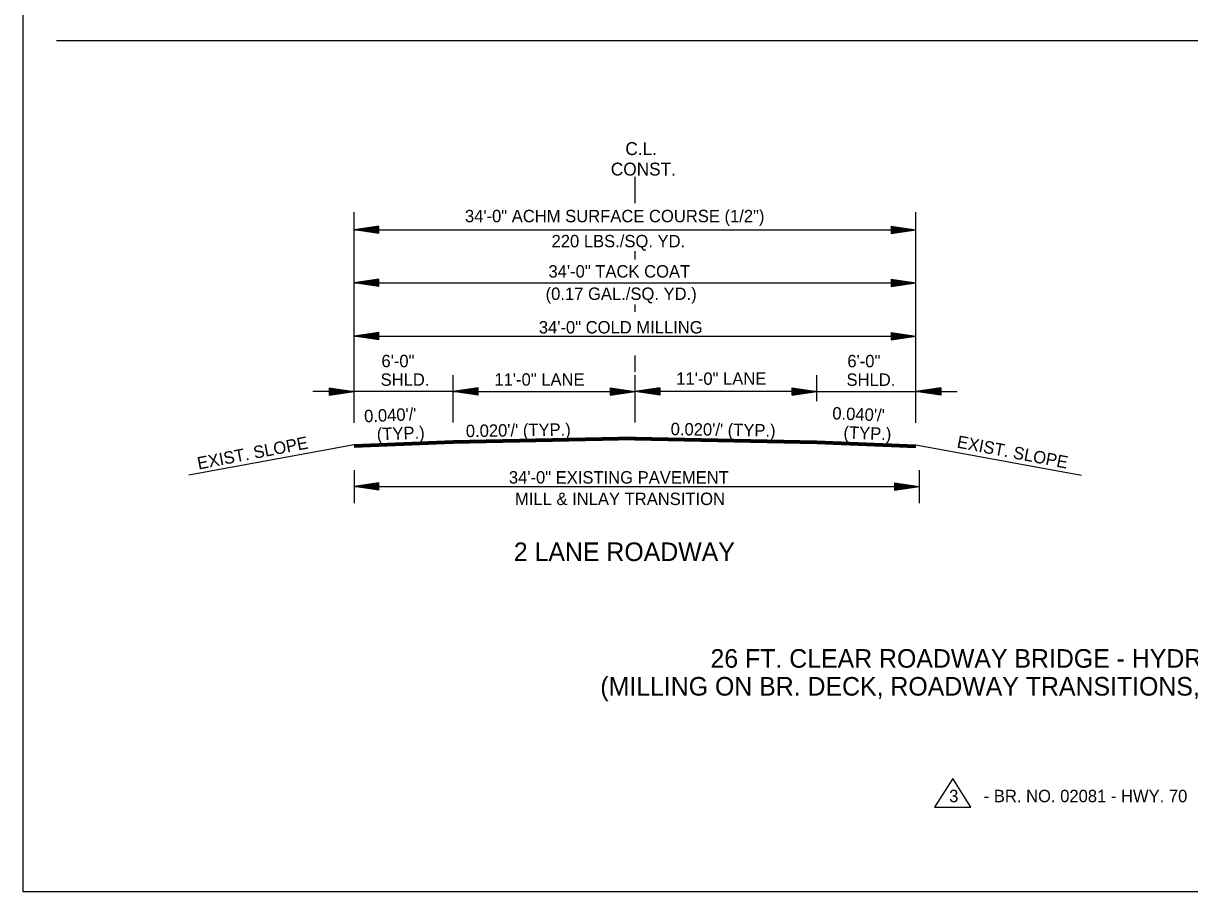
# Model space of a CAD drawing. Extents: x 544199 to 1930787, y -1968972 to 596640.
# Drawn here: x 544199 to 544905, y -1948346 to -1947820 of the extents above; entities that cross this region are included whole.
import ezdxf

# ---------------------------------------------------------------- set-up
doc = ezdxf.new("R2010")
doc.units = 0
for name, color, linetype in [('R_Border', 7, 'Continuous'), ('R_Draft', 7, 'Continuous'), ('R_No Plot', 7, 'Continuous')]:
    doc.layers.add(name, color=color, linetype=linetype)

msp = doc.modelspace()

# ---------------------------------------------------------------- linework, layer by layer
at = {"layer": 'R_Border'}
for p, q in [((544218.93, -1947830.65), (545246.88, -1947830.65)), ((544459.05, -1948072.91), (544399.05, -1948075.31)), ((544459.05, -1948073.21), (544399.05, -1948075.61)), ((544459.05, -1948073.51), (544399.05, -1948075.91)), ((544459.05, -1948073.81), (544399.05, -1948076.21)), ((544459.05, -1948074.11), (544399.05, -1948076.51)), ((544459.05, -1948074.41), (544399.05, -1948076.81)), ((544459.05, -1948074.58), (544399.05, -1948076.98)), ((544679.05, -1948072.91), (544739.05, -1948075.31)), ((544679.05, -1948073.21), (544739.05, -1948075.61)), ((544679.05, -1948073.51), (544739.05, -1948075.91)), ((544679.05, -1948073.81), (544739.05, -1948076.21)), ((544679.05, -1948074.11), (544739.05, -1948076.51)), ((544679.05, -1948074.41), (544739.05, -1948076.81)), ((544679.05, -1948074.58), (544739.05, -1948076.98)), ((544761.26, -1948277.32), (544750.22, -1948294.62)), ((544772.3, -1948294.62), (544761.26, -1948277.32)), ((544750.22, -1948294.62), (544772.3, -1948294.62))]:
    msp.add_line(p, q, dxfattribs=at)
at = {"layer": 'R_Draft'}
for p, q in [((544569.05, -1947929.13), (544569.05, -1947913.06)), ((544399.05, -1948061.93), (544399.05, -1947934.44)), ((544739.05, -1948061.93), (544739.05, -1947934.44)), ((544414.05, -1947942.93), (544399.05, -1947945.18)), ((544399.05, -1947945.18), (544739.05, -1947945.18)), ((544414.05, -1947947.43), (544399.05, -1947945.18)), ((544414.05, -1947943.3), (544401.55, -1947945.18)), ((544414.05, -1947947.05), (544401.55, -1947945.18)), ((544414.05, -1947943.68), (544404.13, -1947945.18)), ((544414.05, -1947946.67), (544404.13, -1947945.18)), ((544414.05, -1947944.06), (544406.63, -1947945.18)), ((544414.05, -1947946.29), (544406.63, -1947945.18)), ((544414.05, -1947944.44), (544409.17, -1947945.18)), ((544414.05, -1947945.9), (544409.17, -1947945.18)), ((544414.05, -1947944.82), (544411.68, -1947945.18)), ((544414.05, -1947945.53), (544411.68, -1947945.18)), ((544414.05, -1947947.43), (544414.05, -1947942.93)), ((544724.05, -1947942.93), (544739.05, -1947945.18)), ((544724.05, -1947942.93), (544724.05, -1947947.43)), ((544724.05, -1947943.3), (544736.54, -1947945.18)), ((544724.05, -1947943.68), (544733.96, -1947945.18)), ((544724.05, -1947944.06), (544731.46, -1947945.18)), ((544724.05, -1947944.45), (544728.92, -1947945.18)), ((544724.05, -1947944.82), (544726.42, -1947945.18)), ((544724.05, -1947947.43), (544739.05, -1947945.18)), ((544724.05, -1947945.91), (544728.92, -1947945.18)), ((544724.05, -1947946.67), (544733.96, -1947945.18)), ((544724.05, -1947947.05), (544736.54, -1947945.18)), ((544724.05, -1947946.29), (544731.46, -1947945.18)), ((544724.05, -1947945.53), (544726.42, -1947945.18)), ((544569.05, -1947963.06), (544569.05, -1947958.03)), ((544414.05, -1947975.07), (544399.05, -1947977.32)), ((544399.05, -1947977.32), (544739.05, -1947977.32)), ((544414.05, -1947979.57), (544399.05, -1947977.32)), ((544414.05, -1947975.45), (544401.55, -1947977.32)), ((544414.05, -1947979.2), (544401.55, -1947977.32)), ((544414.05, -1947975.83), (544404.13, -1947977.32)), ((544414.05, -1947978.82), (544404.13, -1947977.32)), ((544414.05, -1947976.21), (544406.63, -1947977.32)), ((544414.05, -1947978.44), (544406.63, -1947977.32)), ((544414.05, -1947976.59), (544409.17, -1947977.32)), ((544414.05, -1947978.05), (544409.17, -1947977.32)), ((544414.05, -1947976.97), (544411.68, -1947977.32)), ((544414.05, -1947977.68), (544411.68, -1947977.32)), ((544414.05, -1947979.57), (544414.05, -1947975.07)), ((544724.05, -1947975.07), (544739.05, -1947977.32)), ((544724.05, -1947975.07), (544724.05, -1947979.57)), ((544724.05, -1947975.45), (544736.54, -1947977.32)), ((544724.05, -1947975.83), (544733.96, -1947977.32)), ((544724.05, -1947976.21), (544731.46, -1947977.32)), ((544724.05, -1947976.6), (544728.92, -1947977.32)), ((544724.05, -1947976.97), (544726.42, -1947977.32)), ((544724.05, -1947979.57), (544739.05, -1947977.32)), ((544724.05, -1947978.06), (544728.92, -1947977.32)), ((544724.05, -1947978.82), (544733.96, -1947977.32)), ((544724.05, -1947979.2), (544736.54, -1947977.32)), ((544724.05, -1947978.44), (544731.46, -1947977.32)), ((544724.05, -1947977.68), (544726.42, -1947977.32)), ((544569.05, -1947994.91), (544569.05, -1947990.46)), ((544414.05, -1948007.31), (544399.05, -1948009.56)), ((544399.05, -1948009.56), (544739.05, -1948009.56)), ((544414.05, -1948011.81), (544399.05, -1948009.56)), ((544414.05, -1948007.69), (544401.55, -1948009.56)), ((544414.05, -1948011.44), (544401.55, -1948009.56)), ((544414.05, -1948008.07), (544404.13, -1948009.56)), ((544414.05, -1948011.06), (544404.13, -1948009.56)), ((544414.05, -1948008.45), (544406.63, -1948009.56)), ((544414.05, -1948010.68), (544406.63, -1948009.56)), ((544414.05, -1948008.83), (544409.17, -1948009.56)), ((544414.05, -1948010.29), (544409.17, -1948009.56)), ((544414.05, -1948009.21), (544411.68, -1948009.56)), ((544414.05, -1948009.92), (544411.68, -1948009.56)), ((544414.05, -1948011.81), (544414.05, -1948007.31)), ((544724.05, -1948007.31), (544739.05, -1948009.56)), ((544724.05, -1948007.31), (544724.05, -1948011.81)), ((544724.05, -1948007.69), (544736.54, -1948009.56)), ((544724.05, -1948008.07), (544733.96, -1948009.56)), ((544724.05, -1948008.45), (544731.46, -1948009.56)), ((544724.05, -1948008.84), (544728.92, -1948009.56)), ((544724.05, -1948009.21), (544726.42, -1948009.56)), ((544724.05, -1948011.81), (544739.05, -1948009.56)), ((544724.05, -1948010.3), (544728.92, -1948009.56)), ((544724.05, -1948011.06), (544733.96, -1948009.56)), ((544724.05, -1948011.44), (544736.54, -1948009.56)), ((544724.05, -1948010.68), (544731.46, -1948009.56)), ((544724.05, -1948009.92), (544726.42, -1948009.56)), ((544569.05, -1948023.1), (544569.05, -1948021.21)), ((544569.05, -1948031.08), (544569.05, -1948023.1)), ((544459.05, -1948061.76), (544459.05, -1948033.21)), ((544569.05, -1948061.76), (544569.05, -1948033.21)), ((544679.05, -1948048.97), (544679.05, -1948033.21)), ((544384.05, -1948040.85), (544399.05, -1948043.1)), ((544384.05, -1948040.85), (544384.05, -1948045.35)), ((544384.05, -1948041.22), (544396.54, -1948043.1)), ((544474.05, -1948040.85), (544459.05, -1948043.1)), ((544474.05, -1948041.22), (544461.55, -1948043.1)), ((544474.05, -1948045.35), (544474.05, -1948040.85)), ((544554.05, -1948040.85), (544569.05, -1948043.1)), ((544554.05, -1948040.85), (544554.05, -1948045.35)), ((544554.05, -1948041.22), (544566.54, -1948043.1)), ((544584.05, -1948040.85), (544569.05, -1948043.1)), ((544584.05, -1948041.22), (544571.55, -1948043.1)), ((544584.05, -1948040.85), (544584.05, -1948045.35)), ((544664.05, -1948040.85), (544679.05, -1948043.1)), ((544664.05, -1948045.35), (544664.05, -1948040.85)), ((544664.05, -1948041.22), (544676.54, -1948043.1)), ((544754.05, -1948040.85), (544739.05, -1948043.1)), ((544754.05, -1948041.22), (544741.55, -1948043.1)), ((544754.05, -1948040.85), (544754.05, -1948045.35)), ((544399.05, -1948043.1), (544374.05, -1948043.1)), ((544384.05, -1948041.61), (544393.96, -1948043.1)), ((544384.05, -1948041.98), (544391.46, -1948043.1)), ((544384.05, -1948042.37), (544388.92, -1948043.1)), ((544384.05, -1948042.75), (544386.42, -1948043.1)), ((544384.05, -1948045.35), (544399.05, -1948043.1)), ((544384.05, -1948043.83), (544388.92, -1948043.1)), ((544384.05, -1948044.59), (544393.96, -1948043.1)), ((544384.05, -1948044.97), (544396.54, -1948043.1)), ((544384.05, -1948044.22), (544391.46, -1948043.1)), ((544384.05, -1948043.45), (544386.42, -1948043.1)), ((544459.05, -1948043.1), (544399.05, -1948043.1)), ((544474.05, -1948045.35), (544459.05, -1948043.1)), ((544459.05, -1948043.1), (544569.05, -1948043.1)), ((544474.05, -1948044.97), (544461.55, -1948043.1)), ((544474.05, -1948041.61), (544464.13, -1948043.1)), ((544474.05, -1948044.59), (544464.13, -1948043.1)), ((544474.05, -1948041.98), (544466.63, -1948043.1)), ((544474.05, -1948044.22), (544466.63, -1948043.1)), ((544474.05, -1948042.36), (544469.17, -1948043.1)), ((544474.05, -1948043.83), (544469.17, -1948043.1)), ((544474.05, -1948042.75), (544471.68, -1948043.1)), ((544474.05, -1948043.45), (544471.68, -1948043.1)), ((544554.05, -1948041.61), (544563.96, -1948043.1)), ((544554.05, -1948041.98), (544561.46, -1948043.1)), ((544554.05, -1948042.37), (544558.92, -1948043.1)), ((544554.05, -1948042.75), (544556.42, -1948043.1)), ((544554.05, -1948045.35), (544569.05, -1948043.1)), ((544554.05, -1948043.83), (544558.92, -1948043.1)), ((544554.05, -1948044.59), (544563.96, -1948043.1)), ((544554.05, -1948044.97), (544566.54, -1948043.1)), ((544554.05, -1948044.22), (544561.46, -1948043.1)), ((544554.05, -1948043.45), (544556.42, -1948043.1)), ((544679.05, -1948043.1), (544569.05, -1948043.1)), ((544584.05, -1948045.35), (544569.05, -1948043.1)), ((544584.05, -1948044.97), (544571.55, -1948043.1)), ((544584.05, -1948041.61), (544574.13, -1948043.1)), ((544584.05, -1948044.59), (544574.13, -1948043.1)), ((544584.05, -1948041.98), (544576.63, -1948043.1)), ((544584.05, -1948044.22), (544576.63, -1948043.1)), ((544584.05, -1948042.37), (544579.17, -1948043.1)), ((544584.05, -1948043.83), (544579.17, -1948043.1)), ((544584.05, -1948042.75), (544581.68, -1948043.1)), ((544584.05, -1948043.45), (544581.68, -1948043.1)), ((544664.05, -1948041.61), (544673.96, -1948043.1)), ((544664.05, -1948041.98), (544671.46, -1948043.1)), ((544664.05, -1948042.36), (544668.92, -1948043.1)), ((544664.05, -1948042.75), (544666.42, -1948043.1)), ((544664.05, -1948045.35), (544679.05, -1948043.1)), ((544664.05, -1948043.83), (544668.92, -1948043.1)), ((544664.05, -1948044.59), (544673.96, -1948043.1)), ((544664.05, -1948044.97), (544676.54, -1948043.1)), ((544664.05, -1948044.22), (544671.46, -1948043.1)), ((544664.05, -1948043.45), (544666.42, -1948043.1)), ((544679.05, -1948043.1), (544739.05, -1948043.1)), ((544754.05, -1948045.35), (544739.05, -1948043.1)), ((544739.05, -1948043.1), (544764.05, -1948043.1)), ((544754.05, -1948044.97), (544741.55, -1948043.1)), ((544754.05, -1948041.61), (544744.13, -1948043.1)), ((544754.05, -1948044.59), (544744.13, -1948043.1)), ((544754.05, -1948041.98), (544746.63, -1948043.1)), ((544754.05, -1948044.22), (544746.63, -1948043.1)), ((544754.05, -1948042.37), (544749.17, -1948043.1)), ((544754.05, -1948043.83), (544749.17, -1948043.1)), ((544754.05, -1948042.75), (544751.68, -1948043.1)), ((544754.05, -1948043.45), (544751.68, -1948043.1)), ((544399.05, -1948075.31), (544298.98, -1948093.68)), ((544569.05, -1948070.71), (544459.05, -1948072.91)), ((544569.04, -1948071.01), (544459.05, -1948073.21)), ((544569.05, -1948071.31), (544459.05, -1948073.51)), ((544569.07, -1948071.61), (544459.05, -1948073.81)), ((544569.07, -1948071.91), (544459.05, -1948074.11)), ((544569.08, -1948072.21), (544459.05, -1948074.41)), ((544569.08, -1948072.38), (544459.05, -1948074.58)), ((544569.01, -1948072.38), (544679.05, -1948074.58)), ((544569.02, -1948071.91), (544679.05, -1948074.11)), ((544569.02, -1948072.21), (544679.05, -1948074.41)), ((544569.03, -1948071.61), (544679.05, -1948073.81)), ((544569.04, -1948071.01), (544679.05, -1948073.21)), ((544569.04, -1948071.31), (544679.05, -1948073.51)), ((544569.05, -1948070.71), (544679.05, -1948072.91)), ((544739.05, -1948075.31), (544839.12, -1948093.68)), ((544399.05, -1948090.56), (544399.05, -1948110.56)), ((544741.05, -1948090.56), (544741.05, -1948110.56)), ((544414.05, -1948098.31), (544399.05, -1948100.56)), ((544399.05, -1948100.56), (544739.05, -1948100.56)), ((544414.05, -1948102.81), (544399.05, -1948100.56)), ((544414.05, -1948098.69), (544401.55, -1948100.56)), ((544414.05, -1948102.44), (544401.55, -1948100.56)), ((544414.05, -1948099.07), (544404.13, -1948100.56)), ((544414.05, -1948102.06), (544404.13, -1948100.56)), ((544414.05, -1948099.45), (544406.63, -1948100.56)), ((544414.05, -1948101.68), (544406.63, -1948100.56)), ((544414.05, -1948099.83), (544409.17, -1948100.56)), ((544414.05, -1948101.29), (544409.17, -1948100.56)), ((544414.05, -1948100.21), (544411.68, -1948100.56)), ((544414.05, -1948100.92), (544411.68, -1948100.56)), ((544414.05, -1948102.81), (544414.05, -1948098.31)), ((544726.05, -1948098.31), (544741.05, -1948100.56)), ((544726.05, -1948098.31), (544726.05, -1948102.81)), ((544726.05, -1948098.69), (544738.54, -1948100.56)), ((544726.05, -1948099.07), (544735.96, -1948100.56)), ((544726.05, -1948099.45), (544733.46, -1948100.56)), ((544726.05, -1948099.84), (544730.92, -1948100.56)), ((544726.05, -1948100.21), (544728.42, -1948100.56)), ((544726.05, -1948102.81), (544741.05, -1948100.56)), ((544726.05, -1948101.3), (544730.92, -1948100.56)), ((544726.05, -1948102.06), (544735.96, -1948100.56)), ((544726.05, -1948102.44), (544738.54, -1948100.56)), ((544726.05, -1948101.68), (544733.46, -1948100.56)), ((544726.05, -1948100.92), (544728.42, -1948100.56))]:
    msp.add_line(p, q, dxfattribs=at)
at = {"layer": 'R_No Plot'}
for points in [[(544198.93, -1947831.01), (544198.93, -1947303.39), (545382.98, -1947303.39), (545382.98, -1947352.79), (545560.58, -1947352.79), (545560.58, -1947370.64), (545578.78, -1947370.64), (545578.78, -1947367.39), (545656.45, -1947367.39)], [(545794.28, -1947831.01), (545794.28, -1948345.71), (544198.93, -1948345.71), (544198.93, -1947831.01)]]:
    msp.add_lwpolyline(points, dxfattribs=at)

# ---------------------------------------------------------------- texts
at = {"layer": 'R_Draft'}
for s, height, p in [('C.L.', 7.8, (544563.2, -1947899.96)), ('CONST.', 7.8, (544554.42, -1947912.33)), ('34\'-0" ACHM SURFACE COURSE (1/2")', 7.5, (544466.14, -1947940.6)), ('220 LBS./SQ. YD. ', 7.5, (544518.56, -1947955.78)), ('34\'-0" TACK COAT', 7.5, (544516.69, -1947974.07)), ('(0.17 GAL./SQ. YD.)', 7.5, (544514.96, -1947987.62)), ('34\'-0" COLD MILLING', 7.5, (544510.85, -1948007.89)), ('6\'-0" ', 7.5, (544415.62, -1948028.34)), ('6\'-0" ', 7.5, (544697.54, -1948028.38)), ('SHLD.', 7.5, (544415.12, -1948039.59)), ('11\'-0" LANE', 7.5, (544483.99, -1948039.49)), ('11\'-0" LANE', 7.5, (544593.99, -1948038.97)), ('SHLD.', 7.5, (544697.03, -1948039.63)), ('34\'-0" EXISTING PAVEMENT', 7.5, (544492.72, -1948098.73)), ('MILL & INLAY TRANSITION', 7.5, (544496.44, -1948111.74)), ('2 LANE ROADWAY', 11.25, (544495.71, -1948145.63)), ('26 FT. CLEAR ROADWAY BRIDGE - HYDRODEMOLITION', 11.25, (544614.71, -1948210.19)), ('(MILLING ON BR. DECK, ROADWAY TRANSITIONS, AND NEW GUARDRAIL)', 11.25, (544548.05, -1948227.06)), ('3', 7.5, (544759.14, -1948291.57)), ('- BR. NO. 02081 - HWY. 70', 7.5, (544780.06, -1948291.57))]:
    msp.add_text(s, height=height, dxfattribs=at).set_placement(p)
for s, rotation, p in [("0.040'/' ", 2.35441, (544405.28, -1948061.69)), ("0.040'/' ", 357.64559, (544688.32, -1948059.86)), ("0.020'/' (TYP.)", 0.87191, (544466.74, -1948070.66)), ("0.020'/' (TYP.)", 359.12809, (544590.58, -1948069.43)), ('(TYP.)', 2.35441, (544412.94, -1948072.63)), ('(TYP.)', 357.64559, (544695.06, -1948071.4)), ('EXIST. SLOPE', 10.88286, (544304.96, -1948090.3)), ('EXIST. SLOPE', 349.11714, (544763.43, -1948076.9))]:
    msp.add_text(s, height=7.5, rotation=rotation, dxfattribs=at).set_placement(p)

doc.saveas('drawing.dxf')
